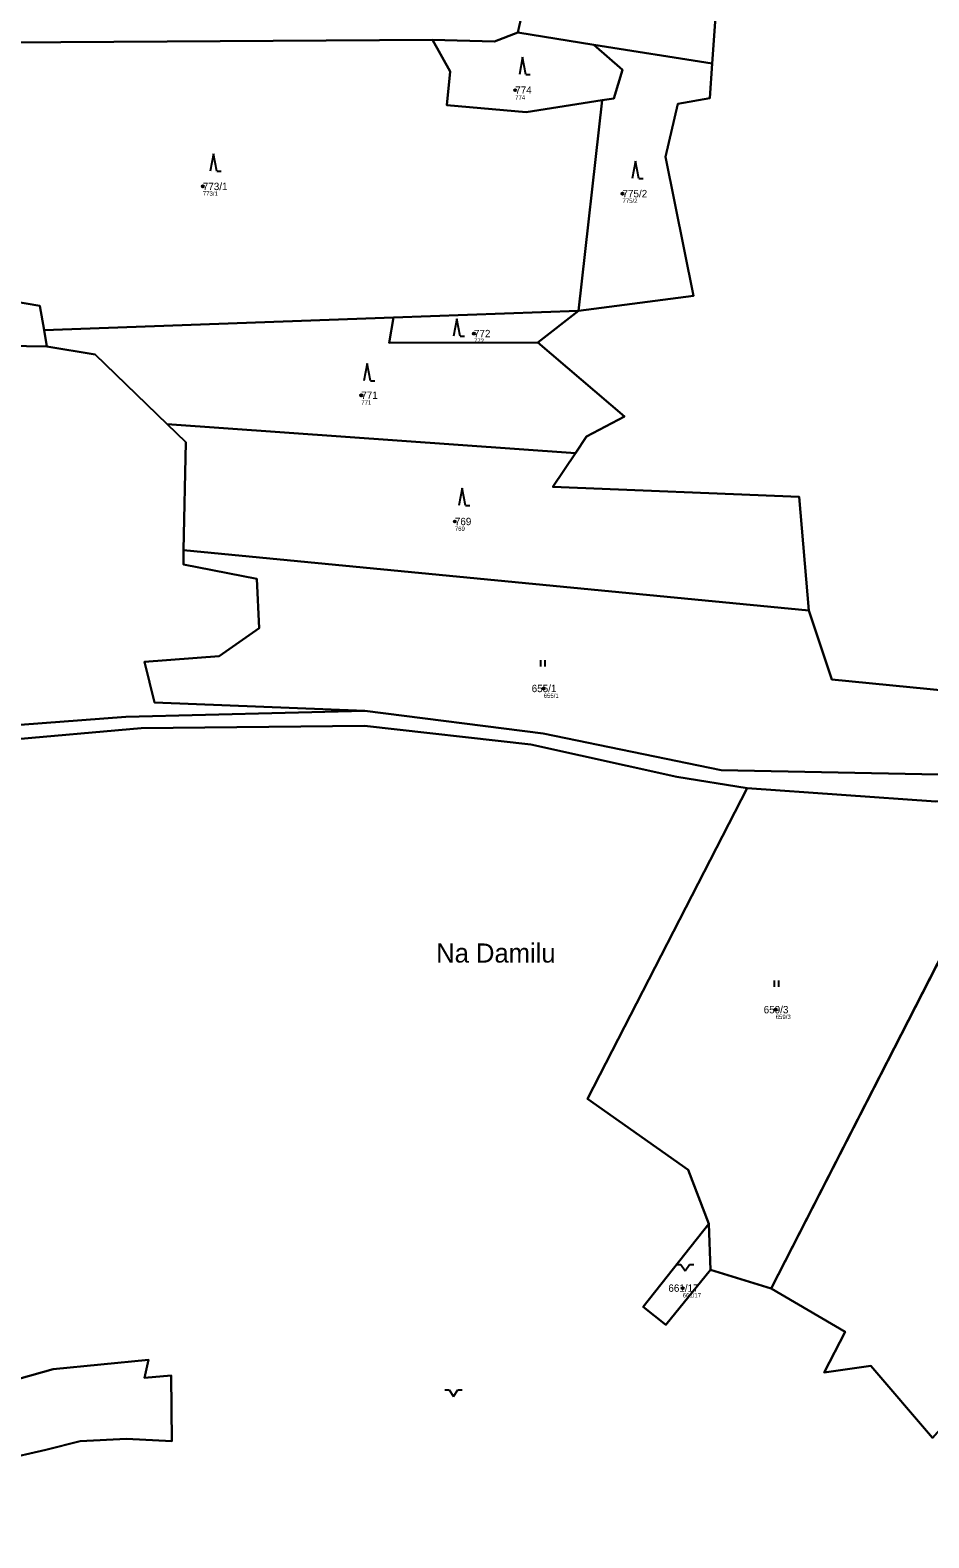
# Model space of a CAD drawing. Extents: x -770088 to -765625, y -1057899 to -1053934.
# Drawn here: x -768979.8 to -768773, y -1055497.8 to -1055150.8 of the extents above; entities that cross this region are included whole.
import ezdxf

# ---------------------------------------------------------------- set-up
doc = ezdxf.new("R2010")
doc.units = 0
for name, color, linetype in [('Definiční body', 7, 'Continuous'), ('Hranice parcel', 7, 'Continuous'), ('Parcelní čísla', 7, 'Continuous'), ('Polygon parcely', 7, 'Continuous'), ('Pop  PČ popisy', 7, 'Continuous'), ('Značky kultur', 7, 'Continuous')]:
    doc.layers.add(name, color=color, linetype=linetype)

msp = doc.modelspace()

# ---------------------------------------------------------------- linework, layer by layer
at = {"layer": 'Definiční body'}
for centre in [(-768868.2, -1055164.61), (-768940.08, -1055186.77), (-768843.52, -1055188.43), (-768877.69, -1055220.64), (-768903.62, -1055234.84), (-768882.09, -1055263.89), (-768861.64, -1055302.32), (-768808.26, -1055376.24), (-768829.66, -1055440.33)]:
    msp.add_circle(centre, 0.25, dxfattribs=at)
at = {"layer": 'Hranice parcel'}
for p, q in [((-768822.87, -1055158.47), (-768822.14, -1055147.85)), ((-768850.09, -1055154.15), (-768867.56, -1055151.38)), ((-768850.09, -1055154.15), (-768822.87, -1055158.47)), ((-768853.66, -1055215.44), (-768848.18, -1055166.95)), ((-768896.19, -1055216.96), (-768976.61, -1055219.83)), ((-768853.66, -1055215.44), (-768896.19, -1055216.96)), ((-768863.02, -1055222.66), (-768853.66, -1055215.44)), ((-768976.61, -1055219.83), (-768975.95, -1055223.65)), ((-768854.34, -1055248.15), (-768948.31, -1055241.46)), ((-768800.66, -1055284.41), (-768944.49, -1055270.52)), ((-768751.09, -1055326.68), (-768809.28, -1055440.43)), ((-768823.65, -1055425.51), (-768823.3, -1055436.13)), ((-768823.3, -1055436.13), (-768809.28, -1055440.43))]:
    msp.add_line(p, q, dxfattribs=at)
for points in [[(-768868.37, -1055121.64), (-768862.92, -1055130.39), (-768867.56, -1055151.38)], [(-768867.56, -1055151.38), (-768872.94, -1055153.43), (-768887.24, -1055153.05)], [(-768887.24, -1055153.05), (-769058.34, -1055154.09), (-769073.11, -1055156.73)], [(-768848.18, -1055166.95), (-768865.7, -1055169.68), (-768883.9, -1055168.1), (-768883.15, -1055160.3), (-768887.24, -1055153.05)], [(-768848.18, -1055166.95), (-768845.54, -1055166.54), (-768843.51, -1055159.95), (-768850.09, -1055154.15)], [(-768853.66, -1055215.44), (-768827.18, -1055211.93), (-768833.59, -1055179.99), (-768830.79, -1055167.73), (-768823.42, -1055166.46), (-768822.87, -1055158.47)], [(-768975.95, -1055223.65), (-768994.75, -1055223.33), (-768994.24, -1055211.38)], [(-768994.24, -1055211.38), (-768977.58, -1055214.25), (-768976.61, -1055219.83)], [(-768863.02, -1055222.66), (-768897.23, -1055222.78), (-768896.19, -1055216.96)], [(-768975.95, -1055223.65), (-768964.83, -1055225.49), (-768948.31, -1055241.46)], [(-768854.34, -1055248.15), (-768851.78, -1055244.31), (-768843.03, -1055239.76), (-768863.02, -1055222.66)], [(-768948.31, -1055241.46), (-768943.99, -1055245.64), (-768944.49, -1055270.52)], [(-768800.66, -1055284.41), (-768802.83, -1055258.22), (-768859.51, -1055255.9), (-768854.34, -1055248.15)], [(-768944.49, -1055270.52), (-768944.56, -1055273.77), (-768927.63, -1055277.05), (-768927.09, -1055288.47), (-768936.34, -1055294.89), (-768953.49, -1055296.19), (-768951.19, -1055305.58), (-768902.79, -1055307.46)], [(-768759.42, -1055303.82), (-768795.33, -1055300.28), (-768800.66, -1055284.41)], [(-769069.16, -1055306.67), (-769048.76, -1055300.56), (-769026.16, -1055297.63), (-768987.21, -1055311.06), (-768957.78, -1055308.86), (-768902.79, -1055307.46)], [(-768902.79, -1055307.46), (-768861.8, -1055312.65), (-768820.8, -1055321.13), (-768770.8, -1055322.11), (-768759.33, -1055321.47)], [(-768985.51, -1055314.24), (-768954.25, -1055311.43), (-768902.84, -1055310.94), (-768864.62, -1055315.21), (-768831.03, -1055322.67), (-768814.83, -1055325.24)], [(-768814.83, -1055325.24), (-768851.6, -1055396.8), (-768828.44, -1055413.14), (-768823.65, -1055425.51)], [(-768814.83, -1055325.24), (-768771.41, -1055328.36), (-768751.09, -1055326.68)], [(-768823.3, -1055436.13), (-768833.55, -1055448.77), (-768838.75, -1055444.66), (-768823.65, -1055425.51)], [(-768809.28, -1055440.43), (-768792.27, -1055450.38), (-768797.08, -1055459.72), (-768786.4, -1055458.22), (-768772.21, -1055474.76)], [(-769036.53, -1055497.89), (-769033.65, -1055496.09), (-769027.53, -1055493.02), (-769018.16, -1055488.88), (-769004.65, -1055485.64), (-768996.55, -1055482.94), (-768986.28, -1055479.87), (-768976.2, -1055477.53), (-768968.27, -1055475.55), (-768957.64, -1055475.01), (-768947.2, -1055475.55), (-768947.38, -1055460.42), (-768953.5, -1055460.96), (-768952.6, -1055456.82), (-768974.5, -1055458.95), (-768990.35, -1055463.46), (-768990.35, -1055466.88), (-768995.39, -1055466.88), (-769012.68, -1055470.66), (-769011.06, -1055474.62), (-769033.35, -1055481.45)]]:
    msp.add_lwpolyline(points, dxfattribs=at)
at = {"layer": 'Polygon parcely'}
for points in [[(-768822.14, -1055147.85), (-768821.59, -1055135.06), (-768845.67, -1055134.33), (-768853.48, -1055124.39), (-768868.37, -1055121.64), (-768862.92, -1055130.39), (-768867.56, -1055151.38), (-768850.09, -1055154.15), (-768822.87, -1055158.47)], [(-768867.56, -1055151.38), (-768872.94, -1055153.43), (-768887.24, -1055153.05), (-768883.15, -1055160.3), (-768883.9, -1055168.1), (-768865.7, -1055169.68), (-768848.18, -1055166.95), (-768845.54, -1055166.54), (-768843.51, -1055159.95), (-768850.09, -1055154.15)], [(-769068.15, -1055178.72), (-769051.78, -1055176.17), (-769043.72, -1055187.28), (-769023.48, -1055187.77), (-769003.38, -1055186.91), (-768993.35, -1055190.34), (-768994.24, -1055211.38), (-768977.58, -1055214.25), (-768976.61, -1055219.83), (-768896.19, -1055216.96), (-768853.66, -1055215.44), (-768848.18, -1055166.95), (-768865.7, -1055169.68), (-768883.9, -1055168.1), (-768883.15, -1055160.3), (-768887.24, -1055153.05), (-769058.34, -1055154.09), (-769073.11, -1055156.73)], [(-768833.59, -1055179.99), (-768830.79, -1055167.73), (-768823.42, -1055166.46), (-768822.87, -1055158.47), (-768850.09, -1055154.15), (-768843.51, -1055159.95), (-768845.54, -1055166.54), (-768848.18, -1055166.95), (-768853.66, -1055215.44), (-768827.18, -1055211.93)], [(-768976.61, -1055219.83), (-768977.58, -1055214.25), (-768994.24, -1055211.38), (-768994.75, -1055223.33), (-768975.95, -1055223.65)], [(-768863.02, -1055222.66), (-768897.23, -1055222.78), (-768896.19, -1055216.96), (-768976.61, -1055219.83), (-768975.95, -1055223.65), (-768964.83, -1055225.49), (-768948.31, -1055241.46), (-768854.34, -1055248.15), (-768851.78, -1055244.31), (-768843.03, -1055239.76)], [(-768853.66, -1055215.44), (-768896.19, -1055216.96), (-768897.23, -1055222.78), (-768863.02, -1055222.66)], [(-768800.66, -1055284.41), (-768802.83, -1055258.22), (-768859.51, -1055255.9), (-768854.34, -1055248.15), (-768948.31, -1055241.46), (-768943.99, -1055245.64), (-768944.49, -1055270.52)], [(-768902.79, -1055307.46), (-768861.8, -1055312.65), (-768820.8, -1055321.13), (-768770.8, -1055322.11), (-768759.33, -1055321.47), (-768759.42, -1055303.82), (-768795.33, -1055300.28), (-768800.66, -1055284.41), (-768944.49, -1055270.52), (-768944.56, -1055273.77), (-768927.63, -1055277.05), (-768927.09, -1055288.47), (-768936.34, -1055294.89), (-768953.49, -1055296.19), (-768951.19, -1055305.58)], [(-768760.25, -1055461.22), (-768746.87, -1055443.01), (-768736.65, -1055420.55), (-768739.59, -1055417.07), (-768734.16, -1055397.47), (-768725.08, -1055380.33), (-768719.72, -1055370.22), (-768743.33, -1055363.24), (-768714.11, -1055323.38), (-768751.09, -1055326.68), (-768809.28, -1055440.43), (-768792.27, -1055450.38), (-768797.08, -1055459.72), (-768786.4, -1055458.22), (-768772.21, -1055474.76)], [(-768823.3, -1055436.13), (-768809.28, -1055440.43), (-768751.09, -1055326.68), (-768771.41, -1055328.36), (-768814.83, -1055325.24), (-768851.6, -1055396.8), (-768828.44, -1055413.14), (-768823.65, -1055425.51)], [(-768823.3, -1055436.13), (-768823.65, -1055425.51), (-768838.75, -1055444.66), (-768833.55, -1055448.77)]]:
    msp.add_lwpolyline(points, close=True, dxfattribs=at)
for points in [[(-769056.3, -1055149.94), (-769073.11, -1055156.73), (-769058.34, -1055154.09), (-768887.24, -1055153.05), (-768872.94, -1055153.43), (-768867.56, -1055151.38), (-768862.92, -1055130.39)], [(-768822.14, -1055147.85), (-768822.87, -1055158.47), (-768823.42, -1055166.46), (-768830.79, -1055167.73), (-768833.59, -1055179.99), (-768827.18, -1055211.93), (-768853.66, -1055215.44), (-768863.02, -1055222.66), (-768843.03, -1055239.76), (-768851.78, -1055244.31), (-768854.34, -1055248.15), (-768859.51, -1055255.9), (-768802.83, -1055258.22), (-768800.66, -1055284.41), (-768795.33, -1055300.28), (-768759.42, -1055303.82)], [(-768987.21, -1055311.06), (-768957.78, -1055308.86), (-768902.79, -1055307.46), (-768951.19, -1055305.58), (-768953.49, -1055296.19), (-768936.34, -1055294.89), (-768927.09, -1055288.47), (-768927.63, -1055277.05), (-768944.56, -1055273.77), (-768944.49, -1055270.52), (-768943.99, -1055245.64), (-768948.31, -1055241.46), (-768964.83, -1055225.49), (-768975.95, -1055223.65), (-768994.75, -1055223.33)], [(-768770.8, -1055322.11), (-768820.8, -1055321.13), (-768861.8, -1055312.65), (-768902.79, -1055307.46), (-768957.78, -1055308.86), (-768987.21, -1055311.06), (-769026.16, -1055297.63), (-769048.76, -1055300.56), (-769069.16, -1055306.67), (-769068.3, -1055309.46), (-769047.78, -1055303.13), (-769024.82, -1055301.05), (-768989.57, -1055312.88), (-768985.51, -1055314.24), (-768954.25, -1055311.43), (-768902.84, -1055310.94), (-768864.62, -1055315.21), (-768831.03, -1055322.67), (-768814.83, -1055325.24), (-768771.41, -1055328.36)], [(-768772.21, -1055474.76), (-768786.4, -1055458.22), (-768797.08, -1055459.72), (-768792.27, -1055450.38), (-768809.28, -1055440.43), (-768823.3, -1055436.13), (-768833.55, -1055448.77), (-768838.75, -1055444.66), (-768823.65, -1055425.51), (-768828.44, -1055413.14), (-768851.6, -1055396.8), (-768814.83, -1055325.24), (-768831.03, -1055322.67), (-768864.62, -1055315.21), (-768902.84, -1055310.94), (-768954.25, -1055311.43), (-768985.51, -1055314.24)], [(-769036.53, -1055497.89), (-769033.65, -1055496.09), (-769027.53, -1055493.02), (-769018.16, -1055488.88), (-769004.65, -1055485.64), (-768996.55, -1055482.94), (-768986.28, -1055479.87), (-768976.2, -1055477.53), (-768968.27, -1055475.55), (-768957.64, -1055475.01), (-768947.2, -1055475.55), (-768947.38, -1055460.42), (-768953.5, -1055460.96), (-768952.6, -1055456.82), (-768974.5, -1055458.95), (-768990.35, -1055463.46), (-768990.35, -1055466.88), (-768995.39, -1055466.88)], [(-768990.35, -1055463.46), (-768974.5, -1055458.95), (-768952.6, -1055456.82), (-768953.5, -1055460.96), (-768947.38, -1055460.42), (-768947.2, -1055475.55), (-768957.64, -1055475.01), (-768968.27, -1055475.55), (-768976.2, -1055477.53), (-768986.28, -1055479.87)]]:
    msp.add_lwpolyline(points, dxfattribs=at)
at = {"layer": 'Značky kultur'}
for p, q in [((-768866.49, -1055157.05), (-768867.24, -1055161.05)), ((-768865.74, -1055161.05), (-768866.49, -1055157.05)), ((-768865.74, -1055161.05), (-768864.74, -1055161.05)), ((-768937.62, -1055179.25), (-768938.37, -1055183.25)), ((-768936.87, -1055183.25), (-768937.62, -1055179.25)), ((-768840.52, -1055180.96), (-768841.27, -1055184.96)), ((-768839.77, -1055184.96), (-768840.52, -1055180.96)), ((-768936.87, -1055183.25), (-768935.87, -1055183.25)), ((-768839.77, -1055184.96), (-768838.77, -1055184.96)), ((-768881.64, -1055217.27), (-768882.39, -1055221.27)), ((-768880.89, -1055221.27), (-768881.64, -1055217.27)), ((-768880.89, -1055221.27), (-768879.89, -1055221.27)), ((-768902.26, -1055227.55), (-768903.01, -1055231.55)), ((-768901.51, -1055231.55), (-768902.26, -1055227.55)), ((-768901.51, -1055231.55), (-768900.51, -1055231.55)), ((-768880.39, -1055256.21), (-768881.14, -1055260.21)), ((-768879.64, -1055260.21), (-768880.39, -1055256.21)), ((-768879.64, -1055260.21), (-768878.64, -1055260.21)), ((-768862.27, -1055297.28), (-768862.27, -1055295.78)), ((-768861.27, -1055297.28), (-768861.27, -1055295.78)), ((-768808.53, -1055371.02), (-768808.53, -1055369.52)), ((-768807.53, -1055371.02), (-768807.53, -1055369.52)), ((-768831.12, -1055434.89), (-768830.12, -1055434.89)), ((-768830.12, -1055434.89), (-768829.12, -1055436.39)), ((-768829.12, -1055436.39), (-768828.12, -1055434.89)), ((-768828.12, -1055434.89), (-768827.12, -1055434.89)), ((-768884.39, -1055463.78), (-768883.39, -1055463.78)), ((-768883.39, -1055463.78), (-768882.39, -1055465.28)), ((-768882.39, -1055465.28), (-768881.39, -1055463.78)), ((-768881.39, -1055463.78), (-768880.39, -1055463.78))]:
    msp.add_line(p, q, dxfattribs=at)

# ---------------------------------------------------------------- texts
at = {"layer": 'Definiční body'}
for s, p in [('774', (-768868.2, -1055166.77)), ('773/1', (-768940.08, -1055188.93)), ('775/2', (-768843.52, -1055190.59)), ('772', (-768877.69, -1055222.8)), ('771', (-768903.62, -1055237)), ('769', (-768882.09, -1055266.05)), ('655/1', (-768861.64, -1055304.48)), ('659/3', (-768808.26, -1055378.4)), ('661/17', (-768829.66, -1055442.49))]:
    msp.add_text(s, height=1, dxfattribs=at).set_placement(p)
at = {"layer": 'Parcelní čísla'}
for s, p in [('774', (-768868.2, -1055165.46)), ('773/1', (-768940.08, -1055187.62)), ('775/2', (-768843.52, -1055189.28)), ('772', (-768877.69, -1055221.49)), ('771', (-768903.62, -1055235.69)), ('769', (-768882.09, -1055264.74)), ('655/1', (-768864.41, -1055303.17)), ('659/3', (-768811.03, -1055377.09)), ('661/17', (-768832.96, -1055441.18))]:
    msp.add_text(s, height=1.7, dxfattribs=at).set_placement(p)
at = {"layer": 'Pop  PČ popisy'}
msp.add_text('Na Damilu', height=4.4, dxfattribs=at).set_placement((-768886.38, -1055365.41))

doc.saveas('drawing.dxf')
